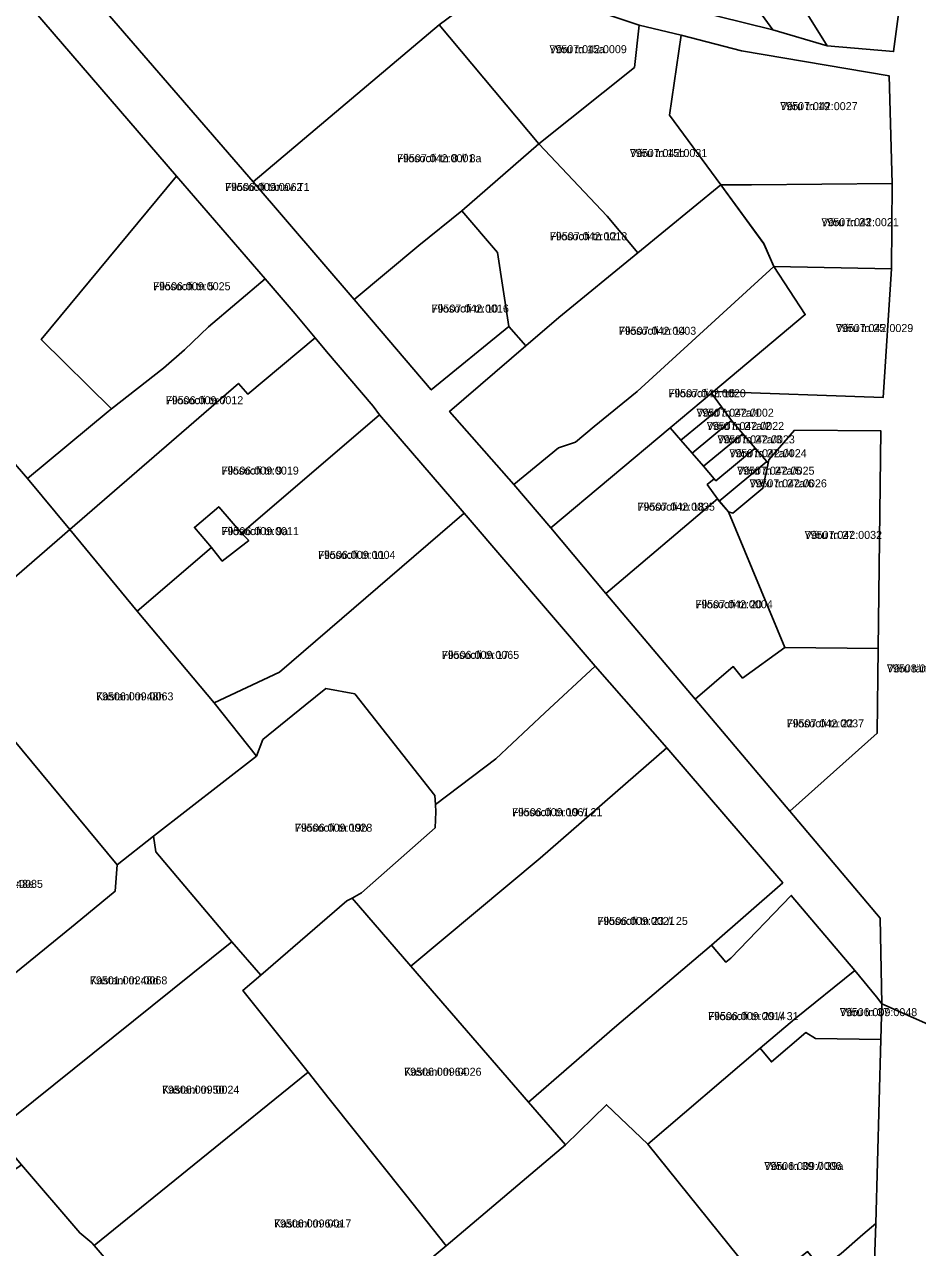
# Model space of a CAD drawing. Extents: x 643847 to 663718, y 6468443 to 6482775.
# Drawn here: x 659046.1 to 659213.5, y 6473025.1 to 6473254.4 of the extents above; entities that cross this region are included whole.
import ezdxf

# ---------------------------------------------------------------- set-up
doc = ezdxf.new("R2010")
doc.units = 0
for name, color, linetype in [('L_AADRESS', 7, 'Continuous'), ('PIIR', 7, 'Continuous'), ('TUNNUS', 7, 'Continuous')]:
    doc.layers.add(name, color=color, linetype=linetype)

msp = doc.modelspace()

# ---------------------------------------------------------------- linework, layer by layer
at = {"layer": 'PIIR'}
for points in [[(659008.51, 6473302.7), (659074.58, 6473225.95), (659049.22, 6473195.36), (659062.37, 6473182.33), (659061.76, 6473181.85), (659046.64, 6473169.27), (659016.71, 6473204), (658993.24, 6473232.06), (658990.21, 6473235.57), (658983.66, 6473243.12), (658974.38, 6473253.83), (658983.92, 6473261.91), (658986.93, 6473278.07), (658983.97, 6473281.52)], [(659076.41, 6473277.99), (659081.87, 6473282.71), (659086.73, 6473287.29), (659098.01, 6473296.86), (659113.86, 6473278.27), (659117.11, 6473274.46), (659125.31, 6473266), (659128.13, 6473257.53), (659123.8, 6473254.32), (659088.93, 6473224.91), (659057.22, 6473261.66)], [(659186.35, 6473253.37), (659172.9, 6473271.95), (659156.24, 6473292.31), (659164.65, 6473297.32), (659183.51, 6473271.41), (659196.57, 6473250.41)], [(659155.47, 6473261.1), (659143.03, 6473282.81), (659156.24, 6473292.31), (659172.9, 6473271.95), (659186.35, 6473253.37)], [(659208.98, 6473249.31), (659196.57, 6473250.41), (659183.51, 6473271.41), (659213.89, 6473286.52)], [(659151.96, 6473257.36), (659161.32, 6473254.28), (659160.4, 6473246.35), (659142.51, 6473232.01), (659123.8, 6473254.32), (659128.13, 6473257.53), (659125.31, 6473266)], [(659120.01, 6473212.93), (659107.87, 6473202.81), (659088.93, 6473224.91), (659123.8, 6473254.32), (659142.51, 6473232.01), (659128.06, 6473219.45)], [(659169.2, 6473252.36), (659166.99, 6473237.39), (659176.62, 6473224.31), (659161.08, 6473211.61), (659155.29, 6473218.44), (659142.51, 6473232.01), (659160.4, 6473246.35), (659161.32, 6473254.28)], [(659180.48, 6473249.42), (659208.17, 6473244.76), (659208.72, 6473224.61), (659182.36, 6473224.35), (659176.62, 6473224.31), (659166.99, 6473237.39), (659169.2, 6473252.36)], [(659136.9, 6473197.8), (659134.72, 6473211.62), (659128.06, 6473219.45), (659142.51, 6473232.01), (659155.29, 6473218.44), (659161.08, 6473211.61), (659146.23, 6473199.48), (659140.06, 6473194.17)], [(659091.21, 6473206.7), (659080.58, 6473197.72), (659076.05, 6473193.37), (659072.14, 6473189.97), (659062.37, 6473182.33), (659049.22, 6473195.36), (659074.58, 6473225.95)], [(659125.77, 6473181.86), (659140.06, 6473194.17), (659146.23, 6473199.48), (659161.08, 6473211.61), (659176.62, 6473224.31), (659184.67, 6473213.35), (659186.53, 6473209.01), (659160.93, 6473185.6), (659152.88, 6473179.03), (659149.36, 6473176.09), (659146.18, 6473175), (659137.82, 6473168.13)], [(659176.62, 6473224.31), (659182.36, 6473224.35), (659208.72, 6473224.61), (659208.58, 6473208.56), (659186.52, 6473208.99), (659184.68, 6473213.29)], [(659107.87, 6473202.81), (659120.01, 6473212.93), (659128.06, 6473219.45), (659134.72, 6473211.62), (659136.9, 6473197.8), (659122.33, 6473185.89)], [(659137.82, 6473168.13), (659146.18, 6473175), (659149.36, 6473176.09), (659152.88, 6473179.03), (659160.93, 6473185.6), (659186.53, 6473209.01), (659192.42, 6473200.01), (659175.24, 6473185.57), (659174.87, 6473185.27), (659167.14, 6473178.77), (659144.76, 6473160.01)], [(659207.03, 6473184.45), (659175.24, 6473185.57), (659192.42, 6473200.01), (659186.53, 6473209.01), (659208.58, 6473208.56)], [(659087.95, 6473185.1), (659086.19, 6473187.1), (659054.56, 6473159.7), (659046.64, 6473169.27), (659061.76, 6473181.85), (659062.37, 6473182.33), (659072.14, 6473189.97), (659076.05, 6473193.37), (659080.58, 6473197.72), (659091.21, 6473206.7), (659096.84, 6473200.15), (659100.56, 6473195.65)], [(659029.43, 6473137.93), (659011.11, 6473159.96), (658990.84, 6473184.28), (658993.41, 6473186.32), (659016.71, 6473204), (659046.64, 6473169.27), (659054.56, 6473159.7)], [(659086.74, 6473159.03), (659082.49, 6473163.98), (659077.93, 6473160.12), (659081.15, 6473156.34), (659067.23, 6473144.38), (659054.56, 6473159.7), (659086.19, 6473187.1), (659087.95, 6473185.1), (659100.56, 6473195.65), (659102.68, 6473193.1), (659111.46, 6473182.82), (659112.6, 6473181.22)], [(659174.87, 6473185.27), (659176.72, 6473182.73), (659169.12, 6473176.44), (659167.14, 6473178.77)], [(659176.72, 6473182.73), (659178.61, 6473180.14), (659171.21, 6473174.02), (659169.12, 6473176.44)], [(659093.86, 6473132.96), (659081.62, 6473127.2), (659067.23, 6473144.38), (659081.15, 6473156.34), (659083.15, 6473153.79), (659088.11, 6473157.66), (659086.74, 6473159.03), (659112.6, 6473181.22), (659128.5, 6473162.78)], [(659178.61, 6473180.14), (659180.72, 6473177.68), (659173.33, 6473171.58), (659171.21, 6473174.02)], [(659155.04, 6473147.71), (659144.76, 6473160.01), (659167.14, 6473178.77), (659169.12, 6473176.44), (659171.21, 6473174.02), (659173.33, 6473171.58), (659175.37, 6473169.22), (659174.07, 6473168.15), (659175.99, 6473165.44)], [(659180.72, 6473177.68), (659183.07, 6473174.95), (659175.68, 6473168.86), (659175.37, 6473169.22), (659173.33, 6473171.58)], [(659206.6, 6473178.19), (659206.12, 6473137.42), (659188.63, 6473137.62), (659178.05, 6473163.04), (659178.85, 6473162.79), (659184.5, 6473167.46), (659185.46, 6473172.17), (659185.59, 6473172.78), (659190.44, 6473178.35)], [(659183.07, 6473174.95), (659185.22, 6473172.45), (659176.32, 6473165.04), (659175.99, 6473165.44), (659174.07, 6473168.15), (659175.37, 6473169.22), (659175.68, 6473168.86)], [(659185.22, 6473172.45), (659185.46, 6473172.17), (659184.5, 6473167.46), (659178.85, 6473162.79), (659178.05, 6473163.04), (659176.32, 6473165.04)], [(659083.15, 6473153.79), (659081.15, 6473156.34), (659077.93, 6473160.12), (659082.49, 6473163.98), (659086.74, 6473159.03), (659088.11, 6473157.66)], [(659155.04, 6473147.71), (659175.99, 6473165.44), (659178.05, 6473163.04), (659188.63, 6473137.62), (659180.7, 6473131.85), (659178.94, 6473134.02), (659171.78, 6473127.92)], [(659081.62, 6473127.2), (659093.86, 6473132.96), (659128.5, 6473162.78), (659153.03, 6473134.08), (659143.65, 6473125.35), (659134.41, 6473116.71), (659123.15, 6473108.14), (659122.98, 6473109.84), (659108, 6473128.88), (659102.56, 6473129.92), (659098.7, 6473126.78), (659090.74, 6473120.32), (659089.57, 6473117.25)], [(659054.56, 6473159.7), (659067.23, 6473144.38), (659081.62, 6473127.2), (659089.57, 6473117.25), (659070.25, 6473102.24), (659063.46, 6473096.86), (659042.03, 6473122.74), (659029.43, 6473137.93)], [(659189.55, 6473106.92), (659171.78, 6473127.92), (659178.94, 6473134.02), (659180.7, 6473131.85), (659188.63, 6473137.62), (659206.12, 6473137.42), (659205.93, 6473121.52)], [(659153.03, 6473134.08), (659166.5, 6473118.79), (659142.74, 6473098.08), (659118.49, 6473077.86), (659107.48, 6473090.59), (659109.25, 6473091.58), (659123.06, 6473103.76), (659123.16, 6473106.8), (659123.15, 6473108.14), (659134.41, 6473116.71), (659143.65, 6473125.35)], [(659108, 6473128.88), (659122.98, 6473109.84), (659123.15, 6473108.14), (659123.16, 6473106.8), (659123.06, 6473103.76), (659109.25, 6473091.58), (659107.48, 6473090.59), (659106.53, 6473090.1), (659090.38, 6473076.19), (659084.98, 6473082.44), (659070.68, 6473099.26), (659070.25, 6473102.24), (659089.57, 6473117.25), (659090.74, 6473120.32), (659098.7, 6473126.78), (659102.56, 6473129.92)], [(659014.3, 6473067.64), (658999.57, 6473084.79), (659004.24, 6473090.54), (659009.39, 6473084.48), (659011.81, 6473086.78), (659006.76, 6473092.78), (659042.03, 6473122.74), (659063.46, 6473096.86), (659063.06, 6473091.91), (659055.61, 6473085.75), (659032.24, 6473066.75), (659026.9, 6473062.33), (659019, 6473071.57)], [(659188.2, 6473093.49), (659174.86, 6473081.78), (659156.67, 6473066.36), (659140.58, 6473052.37), (659118.49, 6473077.86), (659142.74, 6473098.08), (659166.5, 6473118.79)], [(659029.67, 6473059.09), (659026.9, 6473062.33), (659032.24, 6473066.75), (659055.61, 6473085.75), (659063.06, 6473091.91), (659063.46, 6473096.86), (659070.25, 6473102.24), (659070.68, 6473099.26), (659084.98, 6473082.44), (659040.39, 6473046.65)], [(659117.49, 6473035.03), (659103.19, 6473052.95), (659099.23, 6473058.01), (659086.99, 6473073.26), (659090.38, 6473076.19), (659106.53, 6473090.1), (659107.48, 6473090.59), (659118.49, 6473077.86), (659140.58, 6473052.37), (659147.51, 6473044.37), (659125.13, 6473025.41)], [(659201.74, 6473077.04), (659190.39, 6473067.92), (659183.96, 6473062.45), (659162.9, 6473044.51), (659155.16, 6473051.86), (659147.51, 6473044.37), (659140.58, 6473052.37), (659156.67, 6473066.36), (659174.86, 6473081.78), (659177.52, 6473078.61), (659178.46, 6473079.37), (659189.8, 6473091.1)], [(659084.98, 6473082.44), (659090.38, 6473076.19), (659086.99, 6473073.26), (659099.23, 6473058.01), (659059.12, 6473025.46), (659058.74, 6473025.96), (659056.45, 6473027.84), (659045.53, 6473040.6), (659040.39, 6473046.65)], [(659206.61, 6473064.08), (659194.37, 6473064.28), (659192.53, 6473065.39), (659186.1, 6473059.91), (659183.96, 6473062.45), (659190.39, 6473067.92), (659201.74, 6473077.04), (659205.8, 6473072.09), (659206.8, 6473070.76)], [(659205.66, 6473029.64), (659203.24, 6473027.55), (659199.14, 6473023.98), (659195.41, 6473021.22), (659192.86, 6473024.33), (659180.07, 6473013.96), (659179.98, 6473023.32), (659162.9, 6473044.51), (659183.96, 6473062.45), (659186.1, 6473059.91), (659192.53, 6473065.39), (659194.37, 6473064.28), (659206.61, 6473064.08)], [(659081.29, 6473011.21), (659075.33, 6473006.24), (659074.29, 6473007.5), (659062.95, 6473021.08), (659061.03, 6473023.28), (659059.12, 6473025.46), (659099.23, 6473058.01), (659103.19, 6473052.95), (659117.49, 6473035.03), (659125.13, 6473025.41), (659094.35, 6472999.83), (659091.21, 6472999.7), (659084.48, 6473007.51)], [(659155.16, 6473051.86), (659162.9, 6473044.51), (659179.98, 6473023.32), (659180.07, 6473013.96), (659180.34, 6472985.85), (659177.07, 6472982.42), (659166.2, 6472985.69), (659147.71, 6473007.27), (659123.22, 6472985.75), (659112.47, 6472977.03), (659097.41, 6472993.3), (659091.21, 6472999.7), (659094.35, 6472999.83), (659125.13, 6473025.41), (659147.51, 6473044.37)], [(659030.25, 6473003.44), (659016.06, 6473019.83), (659027.8, 6473028.1), (659045.53, 6473040.6), (659056.45, 6473027.84), (659058.74, 6473025.96), (659059.12, 6473025.46), (659061.03, 6473023.28), (659052.1, 6473017.41), (659046.6, 6473014.02), (659044.94, 6473013.54), (659037.55, 6473008)], [(659205.66, 6473029.64), (659204.12, 6472985.73), (659180.34, 6472985.85), (659180.07, 6473013.96), (659192.86, 6473024.33), (659195.41, 6473021.22), (659199.14, 6473023.98), (659203.24, 6473027.55)]]:
    msp.add_lwpolyline(points, close=True, dxfattribs=at)
for points in [[(659057.22, 6473261.66), (659088.93, 6473224.91), (659107.87, 6473202.81), (659122.33, 6473185.89), (659136.9, 6473197.8), (659140.06, 6473194.17), (659125.77, 6473181.86), (659137.82, 6473168.13), (659144.76, 6473160.01), (659155.04, 6473147.71), (659171.78, 6473127.92), (659189.55, 6473106.92), (659206.5, 6473086.88), (659206.8, 6473070.76), (659205.8, 6473072.09), (659201.74, 6473077.04), (659189.8, 6473091.1), (659178.46, 6473079.37), (659177.52, 6473078.61), (659174.86, 6473081.78), (659188.2, 6473093.49), (659166.5, 6473118.79), (659153.03, 6473134.08), (659128.5, 6473162.78), (659112.6, 6473181.22), (659111.46, 6473182.82), (659102.68, 6473193.1), (659100.56, 6473195.65), (659096.84, 6473200.15), (659091.21, 6473206.7), (659074.58, 6473225.95), (659008.51, 6473302.7)], [(659155.47, 6473261.1), (659186.35, 6473253.37), (659196.57, 6473250.41), (659208.98, 6473249.31), (659213.89, 6473286.52)], [(659221.9, 6473064.09), (659206.8, 6473070.76), (659206.5, 6473086.88), (659189.55, 6473106.92), (659205.93, 6473121.52), (659206.12, 6473137.42), (659206.6, 6473178.19), (659190.44, 6473178.35), (659185.59, 6473172.78), (659185.46, 6473172.17), (659185.22, 6473172.45), (659183.07, 6473174.95), (659180.72, 6473177.68), (659178.61, 6473180.14), (659176.72, 6473182.73), (659174.87, 6473185.27), (659175.24, 6473185.57), (659207.03, 6473184.45), (659208.58, 6473208.56), (659208.72, 6473224.61), (659208.17, 6473244.76), (659180.48, 6473249.42), (659169.2, 6473252.36), (659161.32, 6473254.28), (659151.96, 6473257.36)], [(659203.54, 6472832.07), (659203.79, 6472843.57), (659204.7, 6472872.27), (659202.84, 6472899.22), (659191.04, 6472890.49), (659188.82, 6472893.55), (659186.53, 6472896.93), (659203.06, 6472908.11), (659203.09, 6472922.62), (659203.22, 6472936.91), (659202.63, 6472942.18), (659204.12, 6472985.73), (659205.66, 6473029.64), (659206.61, 6473064.08), (659206.8, 6473070.76), (659221.9, 6473064.09)]]:
    msp.add_lwpolyline(points, dxfattribs=at)

# ---------------------------------------------------------------- texts
at = {"layer": 'L_AADRESS'}
for s, p in [('Võru tn 15a', (659144.48, 6473249.01)), ('Võru tn 19', (659187.74, 6473238.33)), ('Filosoofi tn 8 // 8a', (659115.91, 6473228.57)), ('Võru tn 15b', (659159.56, 6473229.54)), ('Filosoofi tänav T1', (659083.7, 6473223.18)), ('Võru tn 23', (659195.46, 6473216.58)), ('Filosoofi tn 12', (659144.57, 6473213.94)), ('Filosoofi tn 5', (659070.21, 6473204.57)), ('Filosoofi tn 10', (659122.38, 6473200.39)), ('Filosoofi tn 14', (659157.49, 6473196.22)), ('Võru tn 25', (659198.17, 6473196.73)), ('Filosoofi tn 7', (659072.59, 6473183.2)), ('Filosoofi tn 16', (659166.78, 6473184.51)), ('Võru tn 27a/1', (659172.04, 6473180.86)), ('Võru tn 27a/2', (659173.97, 6473178.38)), ('Võru tn 27a/3', (659175.97, 6473175.86)), ('Võru tn 27a/4', (659178.2, 6473173.27)), ('Filosoofi tn 9', (659083, 6473170.01)), ('Võru tn 27a/5', (659179.66, 6473169.99)), ('Võru tn 27a/6', (659181.98, 6473167.62)), ('Filosoofi tn 18', (659161, 6473163.24)), ('Filosoofi tn 9a', (659083.02, 6473158.66)), ('Võru tn 27', (659192.32, 6473157.95)), ('Filosoofi tn 11', (659101.12, 6473154.21)), ('Filosoofi tn 20', (659171.84, 6473144.95)), ('Filosoofi tn 17', (659124.31, 6473135.46)), ('Võru tänav T5', (659207.74, 6473132.92)), ('Kastani tn 48h', (659059.5, 6473127.68)), ('Filosoofi tn 22', (659188.95, 6473122.62)), ('Filosoofi tn 19 // 21', (659137.46, 6473105.97)), ('Filosoofi tn 19b', (659096.78, 6473103.06)), ('Kastani tn 48e', (659035.04, 6473092.53)), ('Filosoofi tn 23 // 25', (659153.47, 6473085.58)), ('Kastani tn 48d', (659058.36, 6473074.44)), ('Võru tn 37', (659198.91, 6473068.48)), ('Filosoofi tn 29 // 31', (659174.23, 6473067.74)), ('Kastani tn 64', (659117.25, 6473057.31)), ('Kastani tn 50', (659071.86, 6473053.95)), ('Võru tn 39 // 39a', (659184.75, 6473039.63)), ('Kastani tn 64a', (659092.85, 6473028.86))]:
    msp.add_text(s, height=1.5, dxfattribs=at).set_placement(p)
at = {"layer": 'TUNNUS'}
for s, p in [('79507:042:0009', (659144.48, 6473249.01)), ('79507:042:0027', (659187.74, 6473238.33)), ('79507:042:0001', (659115.91, 6473228.57)), ('79507:042:0031', (659159.56, 6473229.54)), ('79506:009:0062', (659083.7, 6473223.18)), ('79507:042:0021', (659195.46, 6473216.58)), ('79507:042:0018', (659144.57, 6473213.94)), ('79506:009:0025', (659070.21, 6473204.57)), ('79507:042:0016', (659122.38, 6473200.39)), ('79507:042:0029', (659198.17, 6473196.73)), ('79507:042:0003', (659157.49, 6473196.22)), ('79506:009:0012', (659072.59, 6473183.2)), ('79507:042:0020', (659166.78, 6473184.51)), ('79507:042:0002', (659172.04, 6473180.86)), ('79507:042:0022', (659173.97, 6473178.38)), ('79507:042:0023', (659175.97, 6473175.86)), ('79507:042:0024', (659178.2, 6473173.27)), ('79506:009:0019', (659083, 6473170.01)), ('79507:042:0025', (659179.66, 6473169.99)), ('79507:042:0026', (659181.98, 6473167.62)), ('79507:042:0035', (659161, 6473163.24)), ('79506:009:0011', (659083.02, 6473158.66)), ('79507:042:0032', (659192.32, 6473157.95)), ('79506:009:0004', (659101.12, 6473154.21)), ('79507:042:0004', (659171.84, 6473144.95)), ('79506:009:0065', (659124.31, 6473135.46)), ('79508:001:0086', (659207.74, 6473132.92)), ('79506:009:0063', (659059.5, 6473127.68)), ('79507:042:0037', (659188.95, 6473122.62)), ('79506:009:0061', (659137.46, 6473105.97)), ('79506:009:0028', (659096.78, 6473103.06)), ('79501:002:0085', (659035.04, 6473092.53)), ('79506:009:0021', (659153.47, 6473085.58)), ('79501:002:0068', (659058.36, 6473074.44)), ('79506:009:0048', (659198.91, 6473068.48)), ('79506:009:0014', (659174.23, 6473067.74)), ('79506:009:0026', (659117.25, 6473057.31)), ('79506:009:0024', (659071.86, 6473053.95)), ('79506:009:0006', (659184.75, 6473039.63)), ('79506:009:0017', (659092.85, 6473028.86))]:
    msp.add_text(s, height=1.5, dxfattribs=at).set_placement(p)

doc.saveas('drawing.dxf')
